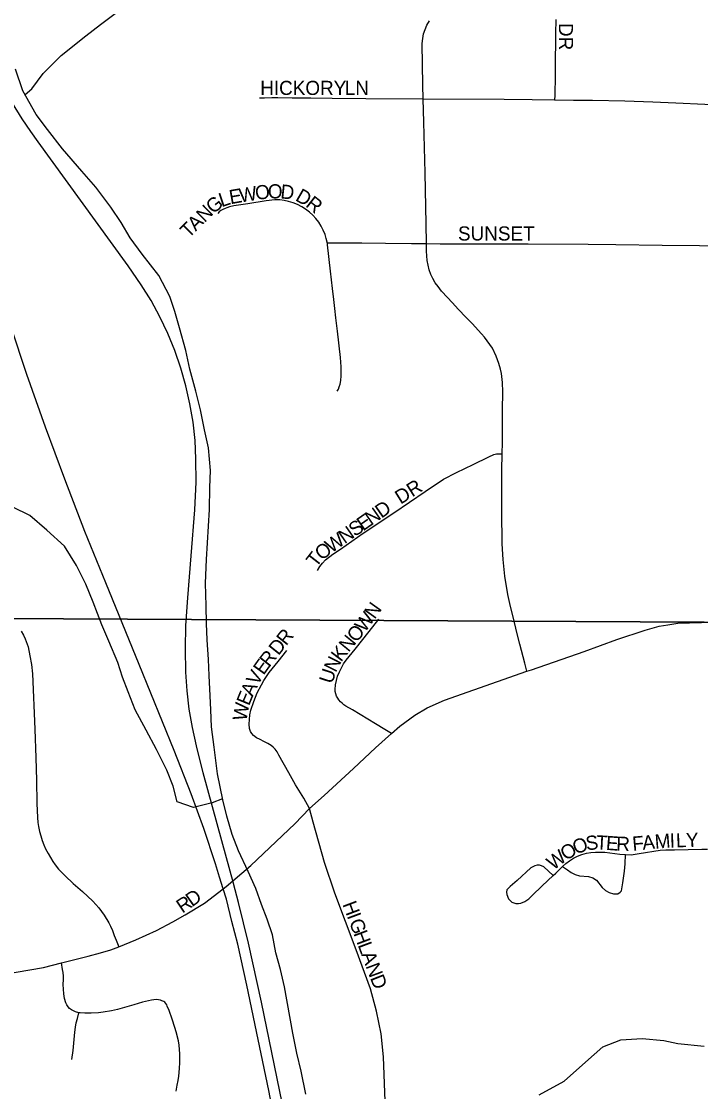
# Model space of a CAD drawing. Extents: x 1985906 to 2360102, y 891258 to 1222054.
# Drawn here: x 2127638 to 2130041, y 1029146 to 1032930 of the extents above; entities that cross this region are included whole.
import ezdxf

# ---------------------------------------------------------------- set-up
doc = ezdxf.new("R2010")
doc.units = 0
for name, color, linetype in [('GM_X_City_Street', 7, 'Continuous'), ('GM_X_City_Street_Text', 7, 'Continuous'), ('GM_X_Minor_River', 7, 'Continuous'), ('GM_X_Section', 7, 'Continuous'), ('GM_X_State_Route', 7, 'Continuous')]:
    doc.layers.add(name, color=color, linetype=linetype)

msp = doc.modelspace()

# ---------------------------------------------------------------- linework, layer by layer
at = {"layer": 'GM_X_City_Street'}
for points in [[(2129059.6, 1032656.5), (2129058.4, 1032705), (2129056, 1032852.3), (2129057.7, 1032869.1), (2129060.9, 1032885.7), (2129066.1, 1032901.8), (2129072.8, 1032917.2), (2129081.3, 1032931.8)], [(2129528.3, 1032937.1), (2129527.6, 1032887.6), (2129527.2, 1032850.1), (2129526.6, 1032801.6), (2129525.9, 1032739.1), (2129525.1, 1032668.3), (2129524.4, 1032653.2)], [(2128480.6, 1032660.2), (2128497.9, 1032660.3), (2128524.1, 1032660.4), (2128545.8, 1032660.5), (2128595.6, 1032660.3), (2128662, 1032659.9), (2128737.5, 1032658.9), (2128856.1, 1032657.7), (2129059.6, 1032656.5)], [(2129070.9, 1032144.1), (2129070.1, 1032214.4), (2129066.9, 1032394.2), (2129062.1, 1032574.1), (2129059.6, 1032656.5)], [(2129059.6, 1032656.5), (2129346.2, 1032655.2), (2129445, 1032653.6), (2129524.4, 1032653.2)], [(2129524.4, 1032653.2), (2129591.6, 1032652), (2129658.4, 1032651.2), (2129772.3, 1032649), (2129871.1, 1032645.2), (2129952.5, 1032641.6), (2130055.7, 1032637.3), (2130148.2, 1032632.9), (2130197.2, 1032630.7), (2130258.1, 1032627.4), (2130270.2, 1032626.7)], [(2128720, 1032146.8), (2128719.6, 1032148.8), (2128716.4, 1032162.4), (2128712.3, 1032176), (2128706, 1032191.5), (2128699.1, 1032206.3), (2128690.3, 1032220.2), (2128680, 1032232.9), (2128668.8, 1032244.9), (2128656.7, 1032256), (2128643.7, 1032266), (2128629.8, 1032274.8), (2128615.2, 1032282.3), (2128599.7, 1032288.8), (2128582.8, 1032293.7), (2128568.2, 1032297), (2128552.4, 1032299.1), (2128535, 1032298.8), (2128503.7, 1032295.2), (2128439, 1032285.5), (2128389.7, 1032278.2), (2128373.9, 1032274.1), (2128365.3, 1032271.2), (2128358.5, 1032268.6), (2128350.2, 1032265.1), (2128344, 1032261.2), (2128338.2, 1032256.4), (2128333, 1032250.8)], [(2128720, 1032146.8), (2128734.3, 1032146.8), (2128842.3, 1032146.5), (2128925.9, 1032145.4), (2129018.4, 1032144.2), (2129070.9, 1032144.1)], [(2128755.7, 1031622.2), (2128759.5, 1031629.6), (2128762.6, 1031637.3), (2128765.9, 1031647.8), (2128768.1, 1031659.9), (2128769.3, 1031676.3), (2128769, 1031709), (2128768.3, 1031725.1), (2128766.9, 1031741.1), (2128756.2, 1031834.4), (2128750.6, 1031881.7), (2128746.8, 1031914.6), (2128743.2, 1031946.4), (2128738.6, 1031985.8), (2128732, 1032046.5), (2128721.1, 1032140.2), (2128720.5, 1032144.5), (2128720, 1032146.8)], [(2129339.1, 1031400.6), (2129340.2, 1031441.1), (2129340.4, 1031555), (2129341, 1031620.6), (2129339.9, 1031653.4), (2129336.3, 1031684.7), (2129332.7, 1031700.8), (2129326.9, 1031720.1), (2129317.5, 1031746.2), (2129304.4, 1031774.7), (2129285.8, 1031800.9), (2129276.4, 1031812.9), (2129265.5, 1031824.8), (2129254, 1031837.9), (2129233.4, 1031861), (2129210.7, 1031883.7), (2129184.6, 1031911.7), (2129161.8, 1031936.3), (2129145.6, 1031953.5), (2129124.3, 1031976), (2129111.9, 1031992.3), (2129102.2, 1032005.8), (2129093.6, 1032020.3), (2129086.6, 1032035.6), (2129080.9, 1032051.4), (2129076.7, 1032067.7), (2129073.8, 1032084.2), (2129071.2, 1032117.2), (2129070.9, 1032144.1)], [(2129070.9, 1032144.1), (2129119.2, 1032143.9), (2129266.9, 1032143.4), (2129431.2, 1032142.9), (2129642.7, 1032142.4), (2129740.6, 1032140.9), (2129904.8, 1032138.5), (2130036.3, 1032137.6), (2130167.1, 1032136.3), (2130258.5, 1032135.4), (2130275.9, 1032135.2)], [(2128685.8, 1030988.5), (2128693.6, 1031002.2), (2128703, 1031014.8), (2128714.3, 1031026), (2128739.7, 1031045.8), (2128766.8, 1031064.1), (2128847.5, 1031120.2), (2128955.6, 1031192.6), (2129066.4, 1031267.2), (2129130.7, 1031310.7), (2129177.7, 1031334.5), (2129235.9, 1031363.7), (2129291.2, 1031390.5), (2129309.4, 1031398.8), (2129318.9, 1031400.6), (2129328.5, 1031401.2), (2129339.1, 1031400.6)], [(2129426.3, 1030631.8), (2129418.9, 1030660.9), (2129401.7, 1030728.1), (2129390.3, 1030769.3), (2129378.3, 1030819.3), (2129367.9, 1030861.5), (2129359, 1030903.7), (2129348.1, 1030967.8), (2129342.4, 1031027.2), (2129338.8, 1031082.4), (2129337.7, 1031197), (2129337.8, 1031326.9), (2129337.2, 1031343.3), (2129339.1, 1031400.6)], [(2128947.6, 1030412), (2128923.7, 1030426.4), (2128890.9, 1030446.2), (2128809.1, 1030495.5), (2128786.2, 1030509), (2128779.3, 1030513.6), (2128773, 1030518.8), (2128767.2, 1030524.4), (2128761.6, 1030530.9), (2128757.2, 1030537.1), (2128753.2, 1030544.1), (2128750.4, 1030551.8), (2128748.4, 1030560.4), (2128747.5, 1030567.7), (2128748.8, 1030583.7), (2128752.4, 1030599.5), (2128756.7, 1030614.6), (2128763, 1030629.6), (2128769.9, 1030644.2), (2128777.6, 1030657.7), (2128786.9, 1030671.2), (2128818.9, 1030710.1), (2128868.4, 1030772.7), (2128902.6, 1030816.4)], [(2129426.3, 1030631.8), (2129442.8, 1030637.5), (2129628.7, 1030702.3), (2129744.3, 1030743.8), (2129844.2, 1030776.8), (2129894.6, 1030791.1), (2129924.3, 1030796.6), (2129960.7, 1030802.1), (2130043.6, 1030804.3), (2130165.3, 1030805.5), (2130263.9, 1030805.6), (2130298.4, 1030805.7)], [(2127637, 1030773.9), (2127645.5, 1030760), (2127651.8, 1030747.1), (2127661.6, 1030718.3), (2127668.5, 1030686.8), (2127673.9, 1030655.5), (2127677.3, 1030623.3), (2127685.8, 1030427.6), (2127689.1, 1030325.6), (2127691.6, 1030246.8), (2127693.4, 1030164.6), (2127695.3, 1030114.7), (2127696.8, 1030097.3), (2127699, 1030082.5), (2127702.5, 1030065.4), (2127706.9, 1030049.6), (2127711.7, 1030033.5), (2127717.6, 1030018.1), (2127724, 1030003.6), (2127732.5, 1029987.4), (2127740.7, 1029973.2), (2127749.5, 1029959), (2127758, 1029947), (2127769.7, 1029932.5), (2127793.1, 1029908.2), (2127821.5, 1029882), (2127854.9, 1029853.6), (2127890.7, 1029819.5), (2127912.4, 1029795.5), (2127931.3, 1029769.9), (2127948, 1029742.1), (2127953.7, 1029730.4), (2127960, 1029715.7), (2127966.5, 1029698), (2127972.9, 1029681.4), (2127982.6, 1029657.5)], [(2128656.9, 1030147), (2128637.3, 1030182.7), (2128607.6, 1030230.9), (2128583.6, 1030272.3), (2128548.9, 1030335.8), (2128542.6, 1030346.6), (2128535.7, 1030356.3), (2128529.1, 1030363.6), (2128521.1, 1030369.5), (2128509.6, 1030376.5), (2128496.1, 1030383.8), (2128482.6, 1030390.4), (2128469.9, 1030396.5), (2128459.3, 1030404.3), (2128453, 1030411.6), (2128448.2, 1030419.2), (2128445.4, 1030429.3), (2128444.3, 1030444.6), (2128445.1, 1030461.6), (2128446.4, 1030477.9), (2128449.2, 1030494.4), (2128459.8, 1030525.6), (2128472.7, 1030555.9), (2128487.7, 1030584.5), (2128496.3, 1030599.5), (2128514.5, 1030627.1), (2128546.1, 1030666.3), (2128576.8, 1030705.9)], [(2128947.6, 1030412), (2128976.5, 1030437.9), (2129030.3, 1030476.9), (2129073.5, 1030502.4), (2129134.6, 1030530.2), (2129426.3, 1030631.8)], [(2128656.9, 1030147), (2128708.9, 1030192.9), (2128812.8, 1030288.1), (2128890.5, 1030360.7), (2128947.6, 1030412)], [(2127982.6, 1029657.5), (2128043.2, 1029682.6), (2128116.6, 1029715.3), (2128174.4, 1029745.7), (2128217.6, 1029771.2), (2128286, 1029812.4), (2128351.9, 1029862.9), (2128362.8, 1029871.2), (2128385.9, 1029890.8), (2128450.2, 1029945.3), (2128605.5, 1030092.7), (2128656.9, 1030147)], [(2128925.4, 1029111.7), (2128919.2, 1029268.5), (2128910.3, 1029349.7), (2128894.7, 1029429.9), (2128872.7, 1029508.6), (2128822.4, 1029647.2), (2128746.9, 1029846.9), (2128710.7, 1029956.1), (2128670.5, 1030098.5), (2128656.9, 1030147)], [(2129552.6, 1029941.5), (2129563.8, 1029952), (2129576.9, 1029961.9), (2129590.9, 1029970.5), (2129605.6, 1029977.8), (2129620.9, 1029983.8), (2129636.7, 1029988.3), (2129652.8, 1029991.2), (2129669.2, 1029992.6), (2129685.6, 1029992.7), (2129702, 1029991.8), (2129755, 1029984.8), (2129775.5, 1029983.8)], [(2129552.6, 1029941.5), (2129569.3, 1029929.5), (2129582.4, 1029920), (2129596.6, 1029912.9), (2129612, 1029908.8), (2129644, 1029905.8), (2129659.4, 1029901.9), (2129672.2, 1029893), (2129692, 1029867.8), (2129703.7, 1029856.9), (2129717.8, 1029849.4), (2129733.1, 1029844.8), (2129747.9, 1029844.8), (2129756.7, 1029850.9), (2129760.6, 1029855.9), (2129762.3, 1029862.6), (2129765.5, 1029883.5), (2129771.7, 1029924.9), (2129773.7, 1029950.7), (2129775.5, 1029983.8)], [(2129775.5, 1029983.8), (2129794.6, 1029983), (2129823.6, 1029987.4), (2129897.4, 1029999.5), (2129917.9, 1030000.6), (2129947.8, 1030000.6), (2130044.7, 1030002.3), (2130065.3, 1030003)], [(2129518.6, 1029909.3), (2129485.9, 1029940.4), (2129478.1, 1029944.5), (2129470.8, 1029945.9), (2129462.9, 1029946.1), (2129454.7, 1029944.3), (2129440.5, 1029936.3), (2129392, 1029891.7), (2129366.6, 1029870.8), (2129355.6, 1029858.9), (2129353.8, 1029850.8), (2129354.9, 1029842.8), (2129361.4, 1029827.8), (2129373.4, 1029814.9), (2129386.9, 1029811.2), (2129396.4, 1029810.8), (2129405, 1029812.4), (2129419.2, 1029818.3), (2129432.6, 1029827.8), (2129445, 1029838.7), (2129480.6, 1029872.8), (2129518.6, 1029909.3)], [(2129518.6, 1029909.3), (2129528, 1029918.2), (2129552.6, 1029941.5)], [(2127779.7, 1029600.4), (2127874.9, 1029624.4), (2127918.2, 1029636.3), (2127954.5, 1029647.4), (2127982.6, 1029657.5)], [(2127559.9, 1029558.5), (2127570.8, 1029559.8), (2127715.9, 1029584.9), (2127779.7, 1029600.4)], [(2127841.9, 1029424.5), (2127830, 1029427.3), (2127815.3, 1029434.3), (2127808.8, 1029439.7), (2127803.7, 1029444.8), (2127799.1, 1029452), (2127795.6, 1029459.8), (2127790.4, 1029475.1), (2127787.9, 1029491.2), (2127786.7, 1029507.5), (2127786.4, 1029523.9), (2127787.3, 1029542), (2127787.2, 1029554.2), (2127785.8, 1029566.5), (2127783.8, 1029577.8), (2127779.7, 1029600.4)], [(2128185.7, 1029147.7), (2128189.7, 1029168.6), (2128193.2, 1029184.5), (2128195.4, 1029200.4), (2128197.8, 1029227.3), (2128198.5, 1029248.4), (2128198.9, 1029279.6), (2128196.4, 1029309.3), (2128193.9, 1029324.9), (2128185.5, 1029356.4), (2128180.6, 1029371.8), (2128171, 1029401.3), (2128160.7, 1029432.9), (2128154.4, 1029448), (2128152.1, 1029452.7), (2128149.4, 1029456.7), (2128145, 1029461.4), (2128141.6, 1029463.8), (2128138.4, 1029465.5), (2128134.9, 1029466.9), (2128130.8, 1029468.6), (2128123.6, 1029470.3), (2128114.7, 1029470.7), (2128107.1, 1029470.1), (2128098.6, 1029469), (2128067, 1029461.7), (2128035.8, 1029452.3), (2127977.8, 1029436.4), (2127957.5, 1029431.7), (2127928, 1029425.9), (2127910.6, 1029424.4), (2127885.5, 1029422.8), (2127862.1, 1029422.4), (2127845.8, 1029423.7), (2127841.9, 1029424.5)], [(2127817.2, 1029258.7), (2127821.7, 1029291.1), (2127827.2, 1029356), (2127829.2, 1029373.2), (2127832.2, 1029388.2), (2127836.4, 1029403.9), (2127841.9, 1029424.5)]]:
    msp.add_lwpolyline(points, dxfattribs=at)
at = {"layer": 'GM_X_Minor_River'}
for points in [[(2127651.2, 1032671.4), (2127675.7, 1032691.1), (2127715.3, 1032745.4), (2127778.9, 1032810), (2127866.4, 1032878.7), (2127918.1, 1032919.2), (2127969.9, 1032957.6)], [(2128644, 1029136), (2128627.5, 1029217.9), (2128613, 1029281.9), (2128598.6, 1029351.9), (2128569.4, 1029515.9), (2128555, 1029577.8), (2128538.6, 1029635.8), (2128526.2, 1029699.8), (2128507.8, 1029755.7), (2128487.5, 1029807.6), (2128467.1, 1029863.5), (2128440.7, 1029923.4), (2128406.2, 1029997.2), (2128383.8, 1030055.1), (2128365.3, 1030119.1), (2128350.9, 1030177), (2128332.3, 1030269), (2128319.7, 1030363), (2128311.2, 1030435), (2128308.8, 1030495.1), (2128306.4, 1030545.2), (2128301.9, 1030617.2), (2128299.5, 1030673.3), (2128295, 1030743.3), (2128292.6, 1030801.4), (2128292.2, 1030863.4), (2128289.7, 1030943.5), (2128293.1, 1031027.7), (2128303.9, 1031203.9), (2128305.3, 1031282), (2128306.9, 1031342.1), (2128300.4, 1031422.2), (2128285.9, 1031486.2), (2128271.5, 1031556.1), (2128255, 1031622.1), (2128234.5, 1031700), (2128220, 1031766), (2128197.5, 1031845.9), (2128181.1, 1031903.9), (2128162.7, 1031957.8), (2128124.2, 1032031.6), (2128065.7, 1032107.3), (2128023.3, 1032165), (2127990.9, 1032218.8), (2127954.6, 1032272.6), (2127902.1, 1032344.3), (2127851.7, 1032400), (2127783.2, 1032479.6), (2127730.7, 1032547.3), (2127690.3, 1032601.1), (2127643.8, 1032684.8), (2127617.3, 1032760.7)], [(2128350.1, 1030181.2), (2128313, 1030166.8), (2128247.1, 1030150.2), (2128189, 1030169.8), (2128174.6, 1030225.8), (2128152.2, 1030281.7), (2128115.7, 1030355.5), (2128079.3, 1030423.3), (2128040.8, 1030495.1), (2128016.3, 1030559), (2127996, 1030610.9), (2127979.6, 1030662.8), (2127947.1, 1030738.7), (2127922.7, 1030796.6), (2127892.2, 1030876.4), (2127865.7, 1030940.3), (2127833.3, 1031006.2), (2127790.8, 1031073.9), (2127728.4, 1031131.5), (2127668.1, 1031183.1), (2127607.9, 1031212.7)], [(2129469.9, 1029134.2), (2129557.6, 1029182.9), (2129633.1, 1029249.5), (2129694.8, 1029304.1), (2129758.6, 1029328.6), (2129834.5, 1029333.2), (2129910.6, 1029325.7), (2129960.6, 1029316.1), (2130052.7, 1029306.8)]]:
    msp.add_lwpolyline(points, dxfattribs=at)
at = {"layer": 'GM_X_Section'}
for points in [[(2125019.2, 1036172.5), (2130202.8, 1036134.8), (2130280.1, 1030804), (2125066.6, 1030831.6)], [(2130280.1, 1030804), (2130375.3, 1025487.4), (2125102, 1025486.6), (2125066.6, 1030831.6)]]:
    msp.add_lwpolyline(points, close=True, dxfattribs=at)
at = {"layer": 'GM_X_State_Route'}
for points in [[(2127672, 1032540.9), (2127641.5, 1032585.2), (2127606.2, 1032640.8), (2127581.5, 1032683.6), (2127551.4, 1032742.1), (2127517.5, 1032817.1), (2127461.4, 1032953.3), (2127266.1, 1033427.5)], [(2128394.3, 1029859.1), (2128385.9, 1029890.8), (2128364, 1029972.1), (2128281.2, 1030272.9), (2128257.7, 1030368.7), (2128243.9, 1030432.7), (2128231.8, 1030497.6), (2128224.4, 1030562.9), (2128219.6, 1030629), (2128218.5, 1030711.7), (2128220.4, 1030793.6), (2128226.4, 1030891.7), (2128238.9, 1031040.1), (2128251.1, 1031202.8), (2128256.3, 1031301), (2128255.6, 1031382.9), (2128252.9, 1031448.2), (2128245.5, 1031513.1), (2128234.5, 1031577.6), (2128220.2, 1031641.3), (2128202.4, 1031704.3), (2128181.1, 1031766), (2128156.3, 1031826.5), (2128128.1, 1031885.5), (2128096.7, 1031942.8), (2128062.3, 1031998.4), (2128016.2, 1032066.1), (2127900.3, 1032225.2), (2127697.4, 1032504), (2127672, 1032540.9)], [(2128541.1, 1029007.5), (2128512.9, 1029149.9), (2128476, 1029330.1), (2128435.7, 1029522), (2128404, 1029667), (2128382.8, 1029746.9), (2128363.2, 1029825.9), (2128351.9, 1029862.9), (2128339.5, 1029904), (2128324.6, 1029950.9), (2128283.1, 1030075.4), (2128238.5, 1030198.8), (2128178.8, 1030351.6), (2128055.2, 1030655.7), (2127936.5, 1030944.2), (2127862.3, 1031126.7), (2127791.9, 1031310.7), (2127723.2, 1031495.4), (2127658, 1031681.3), (2127601, 1031852.8)], [(2129579.9, 1025373.6), (2129548.3, 1025474), (2129548.3, 1025474.1), (2129538.9, 1025504.2), (2129506, 1025608.4), (2129423.4, 1025875), (2129324.9, 1026205.3), (2129141.1, 1026835.6), (2129076.9, 1027056.2), (2129016.9, 1027261), (2128989.5, 1027355.6), (2128893.2, 1027686.9), (2128825, 1027923.1), (2128790.3, 1028049.8), (2128746.4, 1028225), (2128702.6, 1028417.1), (2128570.6, 1029060.3), (2128487.6, 1029462.1), (2128441.5, 1029670.3), (2128406.4, 1029813.7), (2128394.3, 1029859.1)]]:
    msp.add_lwpolyline(points, dxfattribs=at)

# ---------------------------------------------------------------- texts
at = {"layer": 'GM_X_City_Street_Text'}
for s, rotation, p in [('DR', 270, (2129539.5, 1032924.5)), ('HICKORY', 0, (2128482.9, 1032669.9)), ('LN', 0, (2128782.1, 1032669.9)), ('L', 18.5732, (2128346.2, 1032272.7)), ('E', 9.8038, (2128377.6, 1032283.4)), ('W', 8.9482, (2128412.1, 1032289.3)), ('O', 7.4748, (2128468.2, 1032298.2)), ('O', 0.8306, (2128510.3, 1032303.8)), ('D', 354.0654, (2128552.8, 1032304.5)), ('D', 329.9623, (2128604.1, 1032298.6)), ('N', 44.7441, (2128286.1, 1032216.8)), ('G', 39.4893, (2128316.4, 1032247)), ('R', 321.9014, (2128640.6, 1032277.6)), ('T', 44.7488, (2128229.8, 1032161.1)), ('A', 44.7372, (2128254.8, 1032185.9)), ('SUNSET', 0, (2129182.5, 1032155.1)), ('DR', 32.0127, (2128979.5, 1031220.8)), ('D', 34.8113, (2128911.5, 1031171.2)), ('E', 34.8357, (2128846.5, 1031126)), ('N', 34.8237, (2128875.4, 1031146.1)), ('N', 34.827, (2128781.4, 1031080.8)), ('S', 34.804, (2128817.5, 1031105.9)), ('W', 34.8185, (2128734.4, 1031048.1)), ('O', 37.3114, (2128699.9, 1031021.8)), ('T', 52.1466, (2128680.7, 1030996.4)), ('W', 53.246, (2128852.7, 1030766.9)), ('N', 54.4639, (2128887.6, 1030813.7)), ('R', 51.5607, (2128574.8, 1030719.8)), ('O', 50.5107, (2128823.1, 1030730.9)), ('D', 51.5518, (2128547.5, 1030685.3)), ('N', 50.6814, (2128795.3, 1030696.9)), ('R', 51.7991, (2128514.8, 1030643.9)), ('K', 52.6886, (2128768.9, 1030662.3)), ('E', 54.529, (2128494.8, 1030615.8)), ('N', 63.0049, (2128750.2, 1030625.1)), ('V', 61.0494, (2128474.3, 1030578.5)), ('U', 72.1595, (2128737.5, 1030585.1)), ('A', 65.263, (2128456.3, 1030539.4)), ('E', 67.7268, (2128443.2, 1030507.4)), ('W', 79.6561, (2128433.7, 1030453.7)), ('S', 6.5725, (2129636.9, 1029998.4)), ('T', 357.0748, (2129669.7, 1030002.4)), ('E', 355.7333, (2129704.5, 1030000.6)), ('R', 357.7488, (2129741.5, 1029997.9)), ('F', 5.0695, (2129801.2, 1029997.2)), ('A', 5.3014, (2129836.5, 1030000.4)), ('M', 4.2478, (2129880.1, 1030004.4)), ('I', 2.0548, (2129932.2, 1030008.3)), ('L', 1.8855, (2129954.2, 1030009.1)), ('Y', 1.8363, (2129989.4, 1030010.2)), ('O', 32.8718, (2129564.6, 1029960.5)), ('O', 21.3388, (2129599.2, 1029983.2)), ('W', 37.0683, (2129519.8, 1029926.6)), ('R', 33.5553, (2128207.3, 1029774.5)), ('D', 35.1634, (2128241.5, 1029797.2)), ('H', 290.4947, (2128773.3, 1029808.2)), ('I', 290.4947, (2128788.7, 1029766.9)), ('G', 290.4742, (2128796.4, 1029746.3)), ('H', 290.5089, (2128811.8, 1029705.1)), ('L', 290.4825, (2128827.2, 1029663.9)), ('A', 290.4943, (2128839.6, 1029630.9)), ('N', 290.4947, (2128855, 1029589.7)), ('D', 291.458, (2128870.7, 1029547.6))]:
    msp.add_text(s, height=50, rotation=rotation, dxfattribs=at).set_placement(p)

doc.saveas('drawing.dxf')
